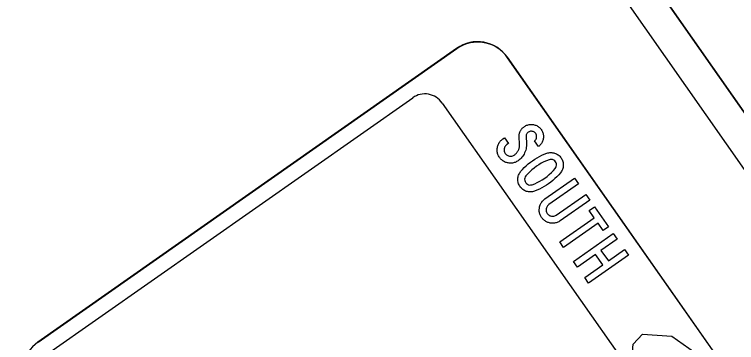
# Model space of a CAD drawing. Extents: x 1581789 to 1622364, y 1043167 to 1103486.
# Drawn here: x 1606228.81 to 1606243.64, y 1090303.81 to 1090310.54 of the extents above; entities that cross this region are included whole.
import ezdxf

# ---------------------------------------------------------------- set-up
doc = ezdxf.new("R2010")
doc.units = 0
doc.layers.add('RD_PD_PatLn2', color=7, linetype='Continuous')

msp = doc.modelspace()

# ---------------------------------------------------------------- linework, layer by layer
at = {"layer": 'RD_PD_PatLn2'}
for p, q in [((1606237.886, 1090309.846), (1606229.29, 1090303.817)), ((1606237.891, 1090309.838), (1606229.295, 1090303.809)), ((1606249.548, 1090294.525), (1606238.931, 1090309.663)), ((1606249.554, 1090294.517), (1606238.936, 1090309.655))]:
    msp.add_line(p, q, dxfattribs=at)
for points in [[(1606201.994, 1090305.436), (1606233.003, 1090261.227), (1606262.476, 1090281.9), (1606231.467, 1090326.109), (1606201.994, 1090305.436), (1606201.994, 1090305.436)], [(1606233.764, 1090322.834), (1606260.179, 1090285.174)], [(1606259.633, 1090284.792), (1606233.218, 1090322.451)], [(1606239.506, 1090314.647), (1606260.179, 1090285.174), (1606268.366, 1090290.917), (1606247.693, 1090320.39), (1606239.506, 1090314.647), (1606239.506, 1090314.647)], [(1606229.469, 1090303.561), (1606236.986, 1090308.833)], [(1606237.592, 1090308.724), (1606241.515, 1090303.137), (1606241.546, 1090303.175), (1606241.457, 1090303.395), (1606241.525, 1090303.513), (1606241.501, 1090303.618), (1606241.514, 1090303.774), (1606241.702, 1090303.983), (1606242.308, 1090303.94), (1606242.888, 1090303.53), (1606242.996, 1090303.522), (1606243.901, 1090302.125), (1606243.739, 1090301.598), (1606244.305, 1090300.759), (1606244.22, 1090300.334), (1606244.067, 1090299.498), (1606248.213, 1090293.588)], [(1606238.87, 1090308.011), (1606238.951, 1090307.895), (1606238.919, 1090307.872), (1606238.905, 1090307.861), (1606238.893, 1090307.849), (1606238.883, 1090307.835), (1606238.874, 1090307.82), (1606238.868, 1090307.804), (1606238.864, 1090307.787), (1606238.862, 1090307.769), (1606238.862, 1090307.752), (1606238.864, 1090307.735), (1606238.869, 1090307.719), (1606238.876, 1090307.704), (1606238.886, 1090307.688), (1606238.897, 1090307.674), (1606238.909, 1090307.662), (1606238.923, 1090307.652), (1606238.937, 1090307.644), (1606238.953, 1090307.638), (1606238.971, 1090307.634), (1606238.989, 1090307.632), (1606239.006, 1090307.632), (1606239.023, 1090307.635), (1606239.039, 1090307.639), (1606239.055, 1090307.647), (1606239.07, 1090307.656), (1606239.081, 1090307.664), (1606239.091, 1090307.672), (1606239.101, 1090307.681), (1606239.11, 1090307.689), (1606239.119, 1090307.698), (1606239.127, 1090307.707), (1606239.134, 1090307.717), (1606239.141, 1090307.727), (1606239.148, 1090307.737), (1606239.153, 1090307.747), (1606239.159, 1090307.758), (1606239.164, 1090307.769), (1606239.168, 1090307.78), (1606239.171, 1090307.791), (1606239.175, 1090307.803), (1606239.177, 1090307.815), (1606239.179, 1090307.827), (1606239.181, 1090307.839), (1606239.182, 1090307.852), (1606239.182, 1090307.865), (1606239.182, 1090307.878), (1606239.181, 1090307.892), (1606239.172, 1090308.018), (1606239.172, 1090308.032), (1606239.172, 1090308.046), (1606239.172, 1090308.059), (1606239.174, 1090308.072), (1606239.175, 1090308.085), (1606239.178, 1090308.098), (1606239.181, 1090308.11), (1606239.185, 1090308.121), (1606239.189, 1090308.133), (1606239.194, 1090308.144), (1606239.2, 1090308.155), (1606239.206, 1090308.166), (1606239.213, 1090308.176), (1606239.221, 1090308.186), (1606239.229, 1090308.196), (1606239.237, 1090308.206), (1606239.247, 1090308.215), (1606239.257, 1090308.224), (1606239.268, 1090308.232), (1606239.279, 1090308.241), (1606239.294, 1090308.251), (1606239.31, 1090308.26), (1606239.326, 1090308.267), (1606239.343, 1090308.273), (1606239.359, 1090308.278), (1606239.376, 1090308.282), (1606239.393, 1090308.285), (1606239.411, 1090308.286), (1606239.428, 1090308.286), (1606239.446, 1090308.284), (1606239.465, 1090308.282), (1606239.483, 1090308.278), (1606239.5, 1090308.273), (1606239.517, 1090308.267), (1606239.533, 1090308.26), (1606239.549, 1090308.252), (1606239.563, 1090308.242), (1606239.577, 1090308.232), (1606239.59, 1090308.22), (1606239.603, 1090308.207), (1606239.615, 1090308.194), (1606239.626, 1090308.179), (1606239.636, 1090308.163), (1606239.645, 1090308.147), (1606239.653, 1090308.131), (1606239.659, 1090308.115), (1606239.664, 1090308.098), (1606239.668, 1090308.081), (1606239.67, 1090308.064), (1606239.672, 1090308.047)], [(1606239.672, 1090308.047), (1606239.672, 1090308.029), (1606239.67, 1090308.011), (1606239.668, 1090307.992), (1606239.664, 1090307.974), (1606239.659, 1090307.957), (1606239.653, 1090307.94), (1606239.646, 1090307.924), (1606239.638, 1090307.908), (1606239.628, 1090307.894), (1606239.618, 1090307.88), (1606239.607, 1090307.867), (1606239.594, 1090307.854), (1606239.58, 1090307.842), (1606239.566, 1090307.831), (1606239.485, 1090307.946), (1606239.498, 1090307.957), (1606239.51, 1090307.97), (1606239.519, 1090307.984), (1606239.525, 1090308), (1606239.529, 1090308.017), (1606239.531, 1090308.034), (1606239.53, 1090308.051), (1606239.527, 1090308.067), (1606239.521, 1090308.083), (1606239.512, 1090308.098), (1606239.501, 1090308.112), (1606239.488, 1090308.123), (1606239.474, 1090308.132), (1606239.458, 1090308.138), (1606239.441, 1090308.143), (1606239.424, 1090308.145), (1606239.407, 1090308.144), (1606239.391, 1090308.14), (1606239.375, 1090308.134), (1606239.36, 1090308.125), (1606239.348, 1090308.116), (1606239.338, 1090308.106), (1606239.33, 1090308.095), (1606239.323, 1090308.083), (1606239.318, 1090308.071), (1606239.315, 1090308.058), (1606239.313, 1090308.044), (1606239.313, 1090308.029), (1606239.322, 1090307.903), (1606239.323, 1090307.873), (1606239.322, 1090307.844), (1606239.319, 1090307.814), (1606239.314, 1090307.786), (1606239.306, 1090307.757), (1606239.297, 1090307.729), (1606239.285, 1090307.702), (1606239.274, 1090307.678), (1606239.26, 1090307.655), (1606239.246, 1090307.633), (1606239.229, 1090307.612), (1606239.212, 1090307.592), (1606239.193, 1090307.574), (1606239.173, 1090307.556), (1606239.151, 1090307.54), (1606239.136, 1090307.53), (1606239.12, 1090307.521), (1606239.104, 1090307.513), (1606239.087, 1090307.506), (1606239.071, 1090307.501), (1606239.054, 1090307.496), (1606239.037, 1090307.493), (1606239.019, 1090307.491), (1606239.002, 1090307.49), (1606238.984, 1090307.491), (1606238.965, 1090307.492), (1606238.947, 1090307.495), (1606238.93, 1090307.498), (1606238.914, 1090307.502), (1606238.898, 1090307.507), (1606238.882, 1090307.513), (1606238.868, 1090307.52), (1606238.854, 1090307.528), (1606238.84, 1090307.537), (1606238.827, 1090307.546), (1606238.814, 1090307.557), (1606238.802, 1090307.568), (1606238.791, 1090307.58), (1606238.78, 1090307.593), (1606238.77, 1090307.607), (1606238.759, 1090307.623), (1606238.75, 1090307.639), (1606238.743, 1090307.655), (1606238.736, 1090307.671), (1606238.73, 1090307.687), (1606238.726, 1090307.704), (1606238.723, 1090307.721), (1606238.721, 1090307.739), (1606238.72, 1090307.757), (1606238.72, 1090307.774), (1606238.722, 1090307.793), (1606238.725, 1090307.811), (1606238.728, 1090307.829), (1606238.733, 1090307.847), (1606238.739, 1090307.864), (1606238.746, 1090307.88)], [(1606238.746, 1090307.88), (1606238.754, 1090307.896), (1606238.762, 1090307.911), (1606238.772, 1090307.925), (1606238.783, 1090307.939), (1606238.795, 1090307.952), (1606238.808, 1090307.965), (1606238.822, 1090307.976), (1606238.837, 1090307.987), (1606238.87, 1090308.011), (1606238.87, 1090308.011)], [(1606239.777, 1090307.068), (1606239.732, 1090307.037), (1606239.685, 1090307.009), (1606239.637, 1090306.982), (1606239.588, 1090306.958), (1606239.538, 1090306.936), (1606239.486, 1090306.916), (1606239.466, 1090306.909), (1606239.446, 1090306.904), (1606239.426, 1090306.901), (1606239.405, 1090306.9), (1606239.385, 1090306.9), (1606239.364, 1090306.902), (1606239.344, 1090306.906), (1606239.323, 1090306.911), (1606239.303, 1090306.918), (1606239.284, 1090306.927), (1606239.266, 1090306.936), (1606239.249, 1090306.948), (1606239.232, 1090306.961), (1606239.217, 1090306.975), (1606239.203, 1090306.991), (1606239.19, 1090307.008), (1606239.178, 1090307.026), (1606239.169, 1090307.045), (1606239.16, 1090307.064), (1606239.154, 1090307.083), (1606239.149, 1090307.103), (1606239.146, 1090307.124), (1606239.144, 1090307.144), (1606239.145, 1090307.166), (1606239.146, 1090307.187), (1606239.15, 1090307.208), (1606239.155, 1090307.228), (1606239.161, 1090307.247), (1606239.169, 1090307.266), (1606239.179, 1090307.284), (1606239.191, 1090307.301), (1606239.203, 1090307.318), (1606239.24, 1090307.359), (1606239.278, 1090307.399), (1606239.318, 1090307.437), (1606239.359, 1090307.473), (1606239.402, 1090307.508), (1606239.446, 1090307.54), (1606239.492, 1090307.571), (1606239.54, 1090307.6), (1606239.588, 1090307.627), (1606239.637, 1090307.651), (1606239.687, 1090307.673), (1606239.739, 1090307.693), (1606239.759, 1090307.699), (1606239.779, 1090307.704), (1606239.799, 1090307.707), (1606239.819, 1090307.708), (1606239.84, 1090307.707), (1606239.86, 1090307.705), (1606239.881, 1090307.701), (1606239.901, 1090307.696), (1606239.921, 1090307.689), (1606239.94, 1090307.68), (1606239.958, 1090307.67), (1606239.975, 1090307.659), (1606239.991, 1090307.646), (1606240.006, 1090307.632), (1606240.02, 1090307.616), (1606240.033, 1090307.599), (1606240.044, 1090307.581), (1606240.054, 1090307.563), (1606240.063, 1090307.544), (1606240.069, 1090307.525), (1606240.074, 1090307.505), (1606240.078, 1090307.484), (1606240.079, 1090307.464), (1606240.079, 1090307.443), (1606240.078, 1090307.422), (1606240.074, 1090307.401), (1606240.069, 1090307.381), (1606240.063, 1090307.362), (1606240.055, 1090307.344), (1606240.045, 1090307.326), (1606240.034, 1090307.309), (1606240.021, 1090307.292), (1606239.985, 1090307.251), (1606239.948, 1090307.211), (1606239.908, 1090307.172), (1606239.866, 1090307.136), (1606239.823, 1090307.101), (1606239.777, 1090307.068), (1606239.777, 1090307.068)], [(1606239.697, 1090307.183), (1606239.745, 1090307.219), (1606239.79, 1090307.257), (1606239.834, 1090307.296), (1606239.875, 1090307.338), (1606239.913, 1090307.382), (1606239.927, 1090307.402), (1606239.935, 1090307.424), (1606239.939, 1090307.449), (1606239.937, 1090307.473), (1606239.93, 1090307.497), (1606239.918, 1090307.519), (1606239.902, 1090307.538), (1606239.882, 1090307.552), (1606239.859, 1090307.562), (1606239.835, 1090307.567), (1606239.811, 1090307.566), (1606239.787, 1090307.56), (1606239.732, 1090307.539), (1606239.679, 1090307.514), (1606239.627, 1090307.487), (1606239.577, 1090307.457), (1606239.527, 1090307.425), (1606239.48, 1090307.39), (1606239.435, 1090307.353), (1606239.392, 1090307.313), (1606239.351, 1090307.272), (1606239.312, 1090307.228), (1606239.298, 1090307.207), (1606239.29, 1090307.184), (1606239.285, 1090307.16), (1606239.287, 1090307.135), (1606239.294, 1090307.111), (1606239.306, 1090307.089), (1606239.322, 1090307.07), (1606239.342, 1090307.056), (1606239.365, 1090307.046), (1606239.389, 1090307.041), (1606239.413, 1090307.042), (1606239.437, 1090307.048), (1606239.492, 1090307.069), (1606239.545, 1090307.094), (1606239.597, 1090307.121), (1606239.647, 1090307.151), (1606239.697, 1090307.183), (1606239.697, 1090307.183)], [(1606240.622, 1090306.733), (1606240.016, 1090306.308), (1606240, 1090306.298), (1606239.984, 1090306.289), (1606239.968, 1090306.281), (1606239.952, 1090306.274), (1606239.935, 1090306.268), (1606239.918, 1090306.264), (1606239.901, 1090306.261), (1606239.884, 1090306.259), (1606239.866, 1090306.258), (1606239.848, 1090306.258), (1606239.83, 1090306.26), (1606239.811, 1090306.262), (1606239.794, 1090306.266), (1606239.778, 1090306.27), (1606239.762, 1090306.275), (1606239.747, 1090306.281), (1606239.732, 1090306.288), (1606239.718, 1090306.296), (1606239.704, 1090306.305), (1606239.691, 1090306.314), (1606239.679, 1090306.324), (1606239.667, 1090306.336), (1606239.655, 1090306.348), (1606239.645, 1090306.361), (1606239.634, 1090306.375), (1606239.625, 1090306.389), (1606239.616, 1090306.404), (1606239.609, 1090306.418), (1606239.602, 1090306.433), (1606239.597, 1090306.449), (1606239.592, 1090306.464), (1606239.589, 1090306.48), (1606239.586, 1090306.496), (1606239.585, 1090306.512), (1606239.584, 1090306.528), (1606239.585, 1090306.545), (1606239.587, 1090306.562), (1606239.589, 1090306.579), (1606239.593, 1090306.597), (1606239.598, 1090306.615), (1606239.604, 1090306.632), (1606239.611, 1090306.648), (1606239.619, 1090306.664), (1606239.627, 1090306.679), (1606239.637, 1090306.693), (1606239.648, 1090306.707), (1606239.66, 1090306.72), (1606239.673, 1090306.732), (1606239.687, 1090306.744), (1606239.702, 1090306.755), (1606240.308, 1090307.181), (1606240.389, 1090307.065), (1606239.783, 1090306.64), (1606239.769, 1090306.629), (1606239.757, 1090306.616), (1606239.747, 1090306.603), (1606239.739, 1090306.588), (1606239.733, 1090306.572), (1606239.728, 1090306.555), (1606239.726, 1090306.537), (1606239.726, 1090306.52), (1606239.729, 1090306.503), (1606239.734, 1090306.487), (1606239.741, 1090306.471), (1606239.75, 1090306.456), (1606239.761, 1090306.442), (1606239.774, 1090306.43), (1606239.787, 1090306.42), (1606239.802, 1090306.412), (1606239.818, 1090306.406), (1606239.836, 1090306.401), (1606239.853, 1090306.4), (1606239.871, 1090306.4), (1606239.887, 1090306.402), (1606239.904, 1090306.407), (1606239.919, 1090306.414), (1606239.935, 1090306.424), (1606240.541, 1090306.849), (1606240.622, 1090306.733), (1606240.622, 1090306.733)], [(1606240.897, 1090306.109), (1606240.794, 1090306.256), (1606240.086, 1090305.759), (1606240.005, 1090305.874), (1606240.714, 1090306.371), (1606240.61, 1090306.518), (1606240.719, 1090306.595), (1606241.007, 1090306.185), (1606240.897, 1090306.109), (1606240.897, 1090306.109)], [(1606240.599, 1090305.027), (1606240.518, 1090305.143), (1606240.888, 1090305.402), (1606240.737, 1090305.618), (1606240.367, 1090305.359), (1606240.285, 1090305.474), (1606241.103, 1090306.048), (1606241.184, 1090305.932), (1606240.852, 1090305.699), (1606241.004, 1090305.483), (1606241.336, 1090305.716), (1606241.417, 1090305.6), (1606240.599, 1090305.027), (1606240.599, 1090305.027)]]:
    msp.add_lwpolyline(points, dxfattribs=at)
for centre, radius, start, end in [((1606238.317, 1090309.232), 0.75, 35.047, 125.0467), ((1606238.322, 1090309.224), 0.75, 35.047, 125.0467), ((1606237.235, 1090308.475), 0.436, 34.8167, 124.8169), ((1606229.721, 1090303.202), 0.75, 125.0467, 215.0469)]:
    msp.add_arc(centre, radius, start, end, dxfattribs=at)

doc.saveas('drawing.dxf')
